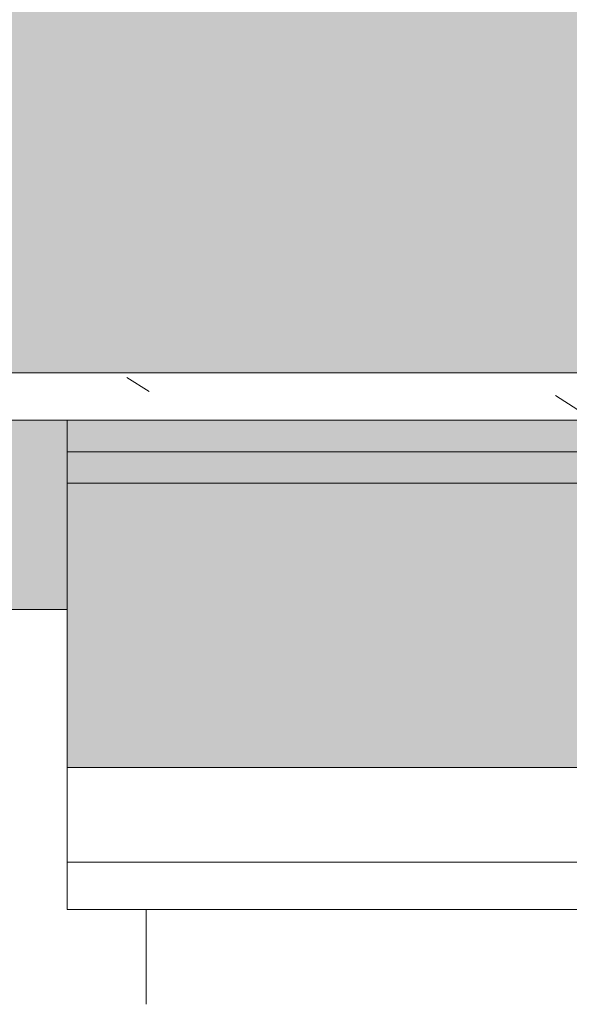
# Model space of a CAD drawing. Header units: millimetres. Extents: x 5980700 to 6194397, y -12939 to 2351883.
# Tile 325 of 587: x 6090334 to 6090508, y -8378 to -8066. Entities that reach past the tile are written whole.
import ezdxf

# ---------------------------------------------------------------- set-up
doc = ezdxf.new("R2010")
doc.units = ezdxf.units.MM
for name, color, linetype, lineweight in [('A-FLOR-PATT', 8, 'Continuous', 18), ('A-GLAZ', 151, 'Continuous', 9), ('A-GLAZ-SILL', 1, 'Continuous', 9), ('A-WALL', 113, 'Continuous', 18), ('A-WALL-PATT', 111, 'Continuous', 25)]:
    doc.layers.add(name, color=color, linetype=linetype, lineweight=lineweight)
pattern_1 = [(49.99999999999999, (0, 0), (182.184668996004, -15.93908553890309), [19.05, -209.55]), (355, (0, 0), (-35.24242749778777, 191.0566080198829), [15.24, -167.64]), (100.451, (15.182, -1.328), (146.9425016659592, 175.1166878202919), [16.19, -178.09]), (46.184, (0, 50.8), (271.0788941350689, -42.04327417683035), [28.575, -314.325]), (96.636, (22.59, 47.297), (237.4025071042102, 247.4272132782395), [24.285, -267.135]), (351.184, (0, 50.8), (237.404605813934, 247.4251178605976), [22.86, -251.46]), (21, (25.4, 38.1), (151.6148798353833, -102.2655185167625), [19.05, -209.55]), (326, (25.4, 38.1), (61.80235996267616, 184.1877424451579), [15.24, -167.64]), (71.45100000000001, (38.035, 29.578), (213.4170626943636, 81.92136778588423), [16.19, -178.09]), (37.50000000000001, (0, 0), (3.08832282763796, 84.55507579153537), [8.382, -157.226, 8.382, -161.798, -168.275]), (37.50000000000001, (0, 0), (3.08832282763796, 84.55507579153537), [-335.788, 8.382, -159.893]), (7.499999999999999, (0, 0), (66.81943811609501, 100.1807470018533), [8.382, -88.646, 8.382, -153.416, -64.135]), (7.499999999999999, (0, 0), (66.81943811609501, 100.1807470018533), [-258.826, 8.382, -55.753]), (327.5, (-56.642, 0), (135.5904877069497, -5.7289126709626), [8.382, -55.118, 8.382, -189.738, -262.89]), (327.5, (-56.642, 0), (135.5904877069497, -5.7289126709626), [-261.62, 8.382, -254.508]), (317.5, (-82.042, 0), (148.1288864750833, 25.42676126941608), [8.382, -74.168, 8.382, -123.19, -186.69]), (317.5, (-82.042, 0), (148.1288864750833, 25.42676126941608), [-214.122, 8.382, -178.308])]

# ---------------------------------------------------------------- blocks, each defined once
blk = doc.blocks.new('FX-JANELA_MAXIM-AR-3FLS - 2_10 x 1_00-4048917-PLANTA DE CAIMENTO DE PISOS - 1 PAV_')
at = {"layer": 'A-GLAZ', "lineweight": 5}
blk.add_hatch(color=251, dxfattribs=at).paths.add_polyline_path([(74.6956369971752, -17.49999999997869), (-1049.999999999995, -17.49999999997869), (-1049.999999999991, -77.49999999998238), (1049.999999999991, -77.49999999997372), (1049.999999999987, -17.49999999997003), (369.130954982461, -17.49999999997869)])
at = {"layer": 'A-GLAZ', "color": 90, "lineweight": 5}
for p, q in [((-1050.000000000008, -77.5), (-1050.000000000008, -17.49999999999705)), ((-1050.000000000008, -17.49999999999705), (1049.999999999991, -17.49999999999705)), ((1049.999999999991, -77.5), (-1050.000000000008, -77.5))]:
    blk.add_line(p, q, dxfattribs=at)
blk = doc.blocks.new('CC_PEITORIL - PEITORIL-3910715-PLANTA DE CAIMENTO DE PISOS - 1 PAV_')
at = {"layer": 'A-GLAZ-SILL', "lineweight": 5}
h = blk.add_hatch(dxfattribs=at)
h.set_pattern_fill('FP_152', color=256, style=0, pattern_type=2)
h.set_pattern_definition([(180, (-2966.115, -8270.326), (-406.4, -101.6000000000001), [33.528, -271.272, 33.528, -1896.872]), (180, (-2966.115, -8270.326), (-406.4, -101.6000000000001), [-338.328, -271.272, 33.528, -576.072, -1016]), (180, (-2966.115, -8270.326), (-406.4, -101.6000000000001), [-1219.2, 33.528, -271.272, 33.528, -677.672]), (180, (-2966.115, -8270.326), (-406.4, -101.6000000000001), [-1557.528, -169.672, 33.528, -474.472]), (300.0000000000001, (-3118.515, -8321.126), (291.188181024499, -301.1527240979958), [33.528, -271.272, 33.528, -1896.872]), (300.0000000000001, (-3118.515, -8321.126), (291.188181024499, -301.1527240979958), [-338.328, -271.272, 33.528, -576.072, -1016]), (300.0000000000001, (-3118.515, -8321.126), (291.188181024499, -301.1527240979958), [-1219.2, 33.528, -271.272, 33.528, -677.672]), (300.0000000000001, (-3118.515, -8321.126), (291.188181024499, -301.1527240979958), [-1557.528, -169.672, 33.528, -474.472]), (59.99999999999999, (-3169.315, -8524.326), (115.2118189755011, 402.7527240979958), [33.528, -271.272, 33.528, -271.272, -1625.6]), (59.99999999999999, (-3169.315, -8524.326), (115.2118189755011, 402.7527240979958), [-609.6, 33.528, -576.072, 33.528, -271.272, -711.2]), (59.99999999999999, (-3169.315, -8524.326), (115.2118189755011, 402.7527240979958), [-1524, 33.528, -169.672, 33.528, -474.472])])
h.paths.add_polyline_path([(-1074.99999999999, 100.9916647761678), (-1074.99999999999, 77.50000000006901), (-1049.999999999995, 77.50000000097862), (-1049.999999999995, -17.49999999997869), (1049.999999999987, -17.49999999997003), (1049.999999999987, 77.50000000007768), (1074.99999999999, 77.65374506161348), (1074.99999999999, 100.9916647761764), (-808.610316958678, 100.9916647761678)])
h = blk.add_hatch(dxfattribs=at)
h.set_pattern_fill('FP_153', color=256, style=0, pattern_type=2)
h.set_pattern_definition([(36.87, (-3601.115, -9857.826), (-4762.494328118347, -3175.008507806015), [793.75, -7143.75]), (26.565, (-4553.615, -9381.576), (1587.501456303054, 1587.499067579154), [1774.879, -1774.879]), (18.435, (-4553.615, -8587.826), (3174.997452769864, 1587.502903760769), [1004.024, -4016.092])])
h.paths.add_polyline_path([(-1074.99999999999, 100.9916647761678), (-1074.99999999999, 77.50000000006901), (-1049.999999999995, 77.50000000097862), (-1049.999999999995, -17.49999999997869), (1049.999999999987, -17.49999999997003), (1049.999999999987, 77.50000000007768), (1074.99999999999, 77.65374506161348), (1074.99999999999, 100.9916647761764), (-808.610316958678, 100.9916647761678)])
at = {"layer": 'A-GLAZ-SILL', "color": 90, "lineweight": 5}
for p, q in [((-1075.000000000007, 100.9916647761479), (-1075.000000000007, 107.4999999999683)), ((-1075.000000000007, 100.9916647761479), (-1075.000000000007, 77.5000000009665)), ((-1075.000000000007, 77.5000000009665), (-1050.000000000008, 77.5000000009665)), ((-1050.000000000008, 77.5000000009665), (-1050.000000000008, -17.49999999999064))]:
    blk.add_line(p, q, dxfattribs=at)
blk = doc.blocks.new('BE-PMSa-MOD-ARQ-CONEXAODOFUTURO-EX-000-R_rvt-2-PLANTA DE CAIMENTO DE PISOS - 1 PAV_')
at = {"layer": 'A-FLOR-PATT', "lineweight": 5}
h = blk.add_hatch(dxfattribs=at)
h.set_pattern_fill('FP_100', color=133, style=0, pattern_type=2)
h.set_pattern_definition(pattern_1)
h.paths.add_polyline_path([(-1916.114845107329, -8177.825683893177), (-1683.614845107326, -8177.825683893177), (-1683.614845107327, -1915.841005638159), (-3033.614845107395, -1915.841005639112), (-3033.614845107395, -1900.841005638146), (-3933.614845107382, -1900.841005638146), (-3933.614845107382, -2050.841005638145), (-1818.614845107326, -2050.841005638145), (-1818.614845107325, -8042.852683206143), (-4146.617820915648, -8042.852683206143), (-4146.617820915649, -4063.841794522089), (-3970.61666258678, -4063.841794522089), (-3970.61666258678, -3457.84179452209), (-4146.617820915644, -3457.84179452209), (-4146.617820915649, -2138.841794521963), (-3970.61666258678, -2138.841794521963), (-3970.61666258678, -2050.841005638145), (-3963.614845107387, -2050.841005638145), (-3963.614845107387, -1900.841005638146), (-3973.614845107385, -1900.841005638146), (-3973.614845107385, -1915.841005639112), (-4105.616662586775, -1915.841005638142), (-4105.616662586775, -2003.84179452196), (-4281.617820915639, -2003.84179452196), (-4281.617820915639, -3592.841794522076), (-4105.61666258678, -3592.841794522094), (-4105.61666258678, -3928.841794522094), (-4281.617820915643, -3928.841794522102), (-4281.615120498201, -8177.82568389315), (-1916.459753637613, -8177.825683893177)])
h.paths.add_polyline_path([(8258.385255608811, -8167.825683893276), (15620.8643440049, -8167.825683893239), (15620.86434400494, -1925.841005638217), (12311.88333741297, -1925.841005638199), (12311.88333741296, -2018.841794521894), (11955.88333741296, -2018.841794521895), (11955.88333741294, -1925.841005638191), (9541.385154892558, -1925.841005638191), (9541.385154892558, -1915.841005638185), (9491.385154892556, -1915.841005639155), (9491.385154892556, -1900.841005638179), (8591.38515489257, -1900.841005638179), (8591.38515489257, -2050.841005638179), (11830.88333741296, -2050.841005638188), (11830.88333741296, -2143.841794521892), (12436.88333741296, -2143.841794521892), (12436.88333741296, -2050.841005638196), (15495.86434400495, -2050.841005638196), (15495.86434400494, -8042.825683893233), (8383.385255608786, -8042.825683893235), (8383.385255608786, -4063.841794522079), (8559.379702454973, -4063.841794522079), (8559.379702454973, -3457.841794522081), (8383.385255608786, -3457.84179452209), (8383.385255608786, -2138.841794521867), (8559.379702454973, -2138.84179452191), (8559.379702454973, -2050.841005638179), (8561.385154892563, -2050.753085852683), (8561.385154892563, -1900.841005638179), (8551.38515489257, -1900.841005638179), (8551.38515489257, -1915.841005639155), (8501.385154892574, -1915.841005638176), (8501.385154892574, -1925.841005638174), (8434.379702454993, -1925.841005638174), (8434.379702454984, -2013.841794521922), (8258.385255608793, -2013.841794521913), (8258.385255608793, -3582.841794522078), (8434.379702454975, -3582.841794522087), (8434.379702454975, -3938.841794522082), (8258.385255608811, -3938.841794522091), (8258.385255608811, -8156.700611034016)])
h.paths.add_polyline_path([(19984.7546155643, -8167.825683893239), (20089.38682609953, -8167.825683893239), (20089.38682609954, -5194.841794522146), (19913.3833374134, -5194.841794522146), (19913.3833374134, -4838.841794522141), (20089.38682609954, -4838.841794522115), (20089.38682609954, -2013.84179452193), (19913.3833374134, -2013.841794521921), (19913.3833374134, -1657.841794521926), (20089.38682609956, -1657.841794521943), (20089.38682609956, 1166.158205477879), (19913.38333741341, 1166.158205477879), (19913.38333741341, 1522.158205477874), (20089.38682609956, 1522.158205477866), (20089.38682609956, 4296.158205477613), (19913.38333741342, 4296.15820547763), (19913.3833374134, 4461.658994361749), (15971.88333741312, 4461.658994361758), (15971.88333741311, 4296.15820547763), (15800.86434400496, 4296.15820547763), (15800.86434400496, -605.8410056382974), (15790.86434400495, -605.8410056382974), (15790.86434400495, -655.841005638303), (15775.86434400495, -655.841005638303), (15775.86434400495, -1555.841005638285), (16091.88333741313, -1555.841005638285), (16091.88333741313, -1527.841794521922), (15925.86434400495, -1527.841794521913), (15925.86434400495, 4171.158205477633), (16096.88333741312, 4171.158205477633), (16097.48518693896, 4336.658994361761), (19788.38333741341, 4336.658994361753), (19788.38333741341, 4171.158205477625), (19964.38682609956, 4171.158205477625), (19964.38682609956, 1647.158205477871), (19788.38333741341, 1647.158205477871), (19788.38333741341, 1041.158205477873), (19964.38682609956, 1041.158205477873), (19964.38682609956, -1532.84179452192), (19788.38333741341, -1532.84179452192), (19788.38333741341, -2138.841794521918), (19964.38682609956, -2138.841794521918), (19964.38682609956, -4713.841794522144), (19788.3833374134, -4713.841794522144), (19788.3833374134, -5319.841794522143), (19964.38682609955, -5319.841794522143), (19964.38682609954, -8042.82568389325), (15925.86434400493, -8042.825683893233), (15925.86434400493, -2143.841794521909), (16091.88333741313, -2143.841794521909), (16091.88333741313, -1585.841005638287), (15775.86434400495, -1585.841005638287), (15775.86434400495, -1595.841005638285), (15790.86434400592, -1595.841005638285), (15790.86434400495, -1652.84179452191), (15966.88333741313, -1653.220801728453), (15966.88333741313, -2018.84179452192), (15800.86434400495, -2018.841794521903), (15800.86434400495, -8167.825683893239), (19925.14432074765, -8167.825683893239)])
h.paths.add_polyline_path([(-5690.728343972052, -8167.825683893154), (-4451.617820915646, -8167.825683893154), (-4451.617820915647, -1925.841005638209), (-4506.114845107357, -1925.84100563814), (-4506.114845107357, -1915.841005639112), (-4536.11484510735, -1915.841005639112), (-4536.11484510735, -1900.841005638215), (-4546.114845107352, -1900.841005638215), (-4546.114845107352, -2740.841005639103), (-4536.114845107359, -2740.841005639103), (-4536.114845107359, -2751.8410056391), (-4516.109778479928, -2751.8410056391), (-4516.109778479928, -2640.8410056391), (-4497.109778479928, -2640.8410056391), (-4497.109778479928, -2770.841005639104), (-4536.114845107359, -2770.841005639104), (-4536.114845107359, -2780.841005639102), (-4546.114845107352, -2780.841005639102), (-4546.114845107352, -2820.841005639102), (-4576.114845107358, -2820.841005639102), (-4576.617820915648, -8042.852683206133), (-11628.61484510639, -8042.852683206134), (-11628.6148451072, -2138.841794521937), (-11585.61666258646, -2138.841794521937), (-11585.61666258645, -2050.841005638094), (-8474.116662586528, -2050.841005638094), (-8474.116662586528, -2138.841794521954), (-7858.116662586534, -2138.841794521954), (-7858.116662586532, -2050.841005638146), (-4576.617820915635, -2050.841005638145), (-4576.617820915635, -1900.841005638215), (-5476.114845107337, -1900.841005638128), (-5476.114845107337, -1915.841005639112), (-5528.614845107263, -1915.841005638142), (-5528.614845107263, -1925.841005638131), (-7983.116662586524, -1925.841005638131), (-7983.116662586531, -2013.841794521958), (-8324.11666258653, -2013.841794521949), (-8324.11666258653, -2003.841794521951), (-8339.116662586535, -2003.84179452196), (-8339.116662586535, -1925.841005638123), (-11720.61666258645, -1925.841005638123), (-11720.61666258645, -2003.841794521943), (-11753.61484510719, -2003.841794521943), (-11753.61034441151, -8167.825683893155), (-5985.163661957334, -8167.825683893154)])
h.paths.add_polyline_path([(-15701.5291554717, -8167.825683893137), (-11933.6148451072, -8167.825683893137), (-11933.6148451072, -2013.841794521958), (-12076.61666258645, -2013.841794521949), (-12076.61666258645, -1657.841794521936), (-11923.61484510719, -1657.841794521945), (-11923.61484510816, -1515.8410056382), (-11908.61484510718, -1515.8410056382), (-11908.61484510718, -1505.841005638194), (-12058.61484510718, -1505.841005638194), (-12058.61484510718, -1532.841794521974), (-12201.61666258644, -1532.841794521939), (-12201.61666258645, -2138.841794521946), (-12058.61484510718, -2138.841794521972), (-12058.61484510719, -8042.851795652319), (-16321.61588608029, -8042.826571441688), (-16321.61588608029, -5319.841794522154), (-16145.61666258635, -5319.841794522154), (-16145.61666258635, -4713.841794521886), (-16321.61588608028, -4713.681888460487), (-16321.61588608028, -2138.84179452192), (-16145.61666258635, -2138.841794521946), (-16145.61666258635, -1532.841794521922), (-16321.61588608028, -1532.841794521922), (-16321.61588608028, 1041.158205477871), (-16145.61666258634, 1041.158205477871), (-16145.61666258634, 1647.158205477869), (-16321.61588608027, 1647.158205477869), (-16321.61588608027, 4171.158205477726), (-16145.61666258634, 4171.158205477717), (-16145.61666258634, 4336.658994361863), (-12201.61666258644, 4336.658994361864), (-12201.61666258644, 4171.158205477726), (-12058.61484510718, 4171.158205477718), (-12058.61484510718, -1475.841005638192), (-11908.61484510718, -1475.841005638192), (-11908.61484510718, -575.8410056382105), (-11923.61484510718, -575.8410056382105), (-11923.61484510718, -525.8410056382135), (-11933.61484510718, -525.8410056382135), (-11933.61484510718, 4296.158205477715), (-12076.61666258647, 4296.158205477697), (-12076.61666258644, 4461.658994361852), (-16270.61666258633, 4461.658994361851), (-16270.61666258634, 4296.158205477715), (-16446.62225526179, 4296.158205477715), (-16446.61588608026, 1522.158205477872), (-16270.61666258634, 1522.158205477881), (-16270.61666258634, 1166.158205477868), (-16446.62225526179, 1166.158205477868), (-16446.61588608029, -1657.841794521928), (-16270.61666258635, -1657.841794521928), (-16270.61666258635, -2013.841794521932), (-16446.6222552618, -2013.841794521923), (-16446.61588608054, -4838.841794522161), (-16270.61666258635, -4838.841794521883), (-16270.61666258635, -5194.841794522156), (-16446.62225526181, -5194.841794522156), (-16446.61573815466, -8167.825683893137), (-15735.98765560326, -8167.825683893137)])
h.paths.add_polyline_path([(8551.38515489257, -1770.841005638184), (9491.385154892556, -1770.841005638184), (9491.385154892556, -1755.841005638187), (9630.135154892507, -1755.841005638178), (9630.135154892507, -1740.841005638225), (11880.13515489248, -1741.712957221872), (11880.13515489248, -1755.841005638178), (11965.88333741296, -1755.841005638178), (11965.88333741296, -1662.841794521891), (12301.88333741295, -1662.841794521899), (12301.88333741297, -1755.841005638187), (12713.6541483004, -1755.841005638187), (12713.6541483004, -1740.841005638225), (14963.65414830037, -1741.712957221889), (14963.65414830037, -1755.841005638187), (15630.86434400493, -1755.841005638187), (15630.86434400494, -1595.841005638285), (15645.86434400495, -1595.841005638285), (15645.86434400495, -655.841005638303), (15630.86434400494, -655.841005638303), (15630.86434400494, -29.5925127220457), (15087.63515489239, -29.59251272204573), (15087.63515489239, -44.5925127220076), (12837.63515489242, -43.72056113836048), (12837.63515489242, -29.59251272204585), (11880.13515489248, -29.5925127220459), (11880.13515489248, -44.59251272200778), (9630.135154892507, -43.72056113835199), (9630.135154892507, -29.59251272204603), (9408.885154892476, -29.59251272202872), (9408.885154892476, -14.5925127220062), (8468.885154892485, -14.59251272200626), (8468.885154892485, -29.59251272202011), (8008.885154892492, -29.59251272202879), (8008.885154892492, -14.59251272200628), (7068.885154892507, -14.65234280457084), (7068.885154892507, -29.59251272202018), (4511.785154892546, -29.59251272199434), (4511.785154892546, 3549.158994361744), (3951.785154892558, 3549.158994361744), (3951.785154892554, 4471.658994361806), (2159.383337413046, 4471.658994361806), (2159.383337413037, 4306.158205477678), (1813.383337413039, 4306.15820547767), (1813.383337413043, 4471.658994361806), (284.8931309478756, 4471.658994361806), (284.8931309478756, 4486.658994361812), (77.29277039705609, 4486.658994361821), (77.29277039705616, 3238.903506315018), (70.48333741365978, 3238.903506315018), (70.48333741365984, 2137.158205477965), (121.3819838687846, 2137.158205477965), (121.3819838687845, 3231.348105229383), (111.0710947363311, 3241.658994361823), (106.381983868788, 3259.158994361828), (111.0710947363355, 3276.658994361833), (124.1088842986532, 3289.53068128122), (143.3753948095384, 3293.624861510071), (158.8819838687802, 3289.469883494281), (171.692873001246, 3276.658994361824), (176.3819838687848, 3259.158994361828), (171.692873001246, 3241.658994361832), (161.3819838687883, 3231.348105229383), (161.3819838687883, 2137.158205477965), (220.483337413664, 2137.158205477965), (220.4833374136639, 4336.658994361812), (1678.38333741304, 4336.658994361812), (1678.38333741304, 4171.158205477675), (2294.38333741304, 4171.158205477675), (2294.38333741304, 4336.658994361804), (3816.785154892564, 4336.658994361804), (3816.785154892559, 3414.158994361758), (4376.785154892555, 3414.158994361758), (4376.785154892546, -164.5925127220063), (15495.86434400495, -164.5925127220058), (15495.86434400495, -1620.841005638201), (12436.88333741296, -1620.841005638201), (12436.88333741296, -1527.841794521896), (11830.88333741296, -1527.841794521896), (11830.88333741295, -1620.841005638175), (8559.379702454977, -1620.841005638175), (8559.379702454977, -1532.841794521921), (7943.379702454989, -1532.841794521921), (7943.379702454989, -1620.841005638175), (2289.383337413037, -1620.841005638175), (2289.383337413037, -1527.841794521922), (2261.385126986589, -1527.841794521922), (2261.385126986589, -1770.841005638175), (3121.385126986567, -1770.841005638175), (3121.385126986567, -1755.8410056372), (4481.585154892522, -1755.841005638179), (4481.585154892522, -1770.841005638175), (5321.585154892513, -1770.841005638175), (5321.585154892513, -1755.841005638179), (7021.385154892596, -1755.841005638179), (7021.385154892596, -1770.841005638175), (7961.385154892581, -1770.841005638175), (7961.385154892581, -1755.841005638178), (8078.379702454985, -1755.841005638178), (8078.379702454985, -1667.841794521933), (8424.379702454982, -1667.841794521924), (8424.379702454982, -1755.841005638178), (8551.38515489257, -1755.841005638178)])
h.paths.add_polyline_path([(2231.385126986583, -1770.841005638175), (2231.385126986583, -1527.841794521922), (1766.385126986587, -1527.841794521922), (1766.385126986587, -1770.841005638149), (1776.385126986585, -1770.841005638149), (1776.385126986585, -1755.8410056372), (1818.383337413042, -1755.841005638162), (1818.383337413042, -1662.841794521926), (2154.383337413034, -1662.841794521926), (2154.383337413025, -1755.84100563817), (2221.385126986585, -1755.841005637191), (2221.385126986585, -1770.841005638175)])
h.paths.add_polyline_path([(-3963.614845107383, -1770.84100563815), (-3033.614845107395, -1770.84100563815), (-3033.614845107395, -1755.841005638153), (-1418.814900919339, -1755.841005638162), (-1418.814900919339, -1770.841005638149), (-578.8149009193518, -1770.841005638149), (-578.8149009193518, -1755.841005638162), (876.3851269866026, -1755.841005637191), (876.3851269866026, -1770.841005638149), (1736.38512698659, -1770.841005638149), (1736.38512698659, -1527.841794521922), (1683.383337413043, -1527.841794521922), (1683.383337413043, -1620.841005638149), (-3970.616662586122, -1620.84100563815), (-3970.61666258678, -1532.841794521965), (-4586.616662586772, -1532.841794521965), (-4586.616662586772, -1620.841005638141), (-7858.116662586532, -1620.841005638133), (-7858.116662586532, -1532.841794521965), (-8474.116662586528, -1532.841794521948), (-8474.116662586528, -1620.841005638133), (-11585.61666258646, -1620.841005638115), (-11585.61666258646, -1532.841794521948), (-11628.61484510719, -1532.841794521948), (-11628.61484510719, -164.6103600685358), (220.4833374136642, -164.6103600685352), (220.4833374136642, -29.61036006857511), (-2321.114845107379, -29.61036006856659), (-2321.114845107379, -14.61036006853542), (-3061.114845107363, -14.61036006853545), (-3061.114845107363, -29.61036006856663), (-3320.616662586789, -29.61036006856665), (-3320.616662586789, -14.61036006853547), (-4060.616662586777, -14.61036006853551), (-4060.616662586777, -29.61036006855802), (-4536.114845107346, -29.61036006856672), (-4536.114845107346, -14.61036006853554), (-5476.114845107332, -14.61036006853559), (-5476.114845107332, -29.6103600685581), (-5636.114845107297, -29.61036006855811), (-5636.114845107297, -44.61036006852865), (-7886.11484510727, -43.73840848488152), (-7886.11484510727, -29.61036006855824), (-8872.364845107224, -29.61036006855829), (-8872.364845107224, -44.6103600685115), (-11122.3648451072, -43.73840848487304), (-11122.3648451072, -29.61036006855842), (-11763.61484510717, -29.61036006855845), (-11763.61484510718, -575.8410056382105), (-11778.61484510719, -575.8410056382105), (-11778.61484510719, -1515.8410056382), (-11763.61484510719, -1515.8410056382), (-11763.61484510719, -1667.841794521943), (-11720.61666258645, -1667.841794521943), (-11720.61666258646, -1755.841005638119), (-11122.36484510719, -1755.841005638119), (-11122.36484510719, -1740.841005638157), (-8872.36484510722, -1741.712957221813), (-8872.36484510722, -1755.841005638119), (-8339.116662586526, -1755.841005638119), (-8339.116662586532, -1667.841794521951), (-7993.116662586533, -1667.841794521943), (-7993.116662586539, -1755.841005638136), (-7886.114845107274, -1755.841005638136), (-7886.114845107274, -1740.841005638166), (-5636.114845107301, -1741.712957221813), (-5636.114845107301, -1755.841005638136), (-5476.114845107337, -1755.841005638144), (-5476.114845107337, -1770.841005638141), (-4536.11484510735, -1770.841005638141), (-4536.11484510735, -1755.841005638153), (-4451.616662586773, -1755.841005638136), (-4451.616662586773, -1667.84179452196), (-4105.616662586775, -1667.84179452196), (-4105.616662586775, -1755.841005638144), (-3973.614845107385, -1755.841005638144), (-3973.614845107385, -1770.84100563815)])
h.paths.add_polyline_path([(-5396.293025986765, 115.3896399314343), (-4576.11484510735, 115.3896399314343), (-4576.11484510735, 431.4034837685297), (-4586.616662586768, 431.4034837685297), (-4586.616662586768, 265.3896399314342), (-11628.61484510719, 265.3896399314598), (-11628.61484510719, 4171.158205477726), (-11585.61666258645, 4171.158205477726), (-11585.61666258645, 4336.658994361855), (-8474.116662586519, 4336.658994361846), (-8474.116662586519, 4171.158205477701), (-7858.116662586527, 4171.158205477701), (-7858.116662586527, 4336.658994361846), (-4586.616662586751, 4336.658994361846), (-4586.616662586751, 4171.158205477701), (-4538.614845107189, 4171.158205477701), (-4538.614845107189, 2287.158205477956), (-4586.616662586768, 2287.158205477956), (-4586.616662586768, 1681.158205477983), (-4538.614845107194, 1681.158205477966), (-4538.614845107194, 995.3896399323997), (-4536.114845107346, 995.3896399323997), (-4536.114845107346, 985.3896399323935), (-4497.109778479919, 985.3896399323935), (-4497.109778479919, 855.3896399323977), (-4516.109778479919, 855.3896399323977), (-4516.109778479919, 966.3896399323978), (-4536.114845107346, 966.3896399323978), (-4536.114845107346, 955.3896399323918), (-4538.614845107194, 955.3896399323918), (-4538.614845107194, 431.4034837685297), (-4546.114845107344, 431.4034837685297), (-4546.114845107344, 115.3896399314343), (-4536.114845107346, 115.3896399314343), (-4536.114845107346, 130.3896399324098), (-4486.114845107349, 130.3896399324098), (-4486.114845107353, 140.3896399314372), (-4461.616662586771, 140.3896399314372), (-4461.616662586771, 306.4034837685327), (-4413.614845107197, 306.4034837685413), (-4413.614845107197, 1806.158205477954), (-4461.616662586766, 1806.158205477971), (-4461.616662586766, 2162.158205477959), (-4413.614845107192, 2162.158205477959), (-4413.614845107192, 4296.158205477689), (-4461.616662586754, 4296.158205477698), (-4461.616662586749, 4461.658994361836), (-7983.116662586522, 4461.658994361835), (-7983.116662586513, 4296.158205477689), (-8349.116662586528, 4296.158205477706), (-8349.116662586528, 4461.658994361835), (-11710.61666258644, 4461.658994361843), (-11710.61666258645, 4296.158205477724), (-11753.61484510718, 4296.158205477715), (-11753.61484510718, 140.3896399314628), (-5526.11484510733, 140.3896399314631), (-5526.11484510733, 130.3896399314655), (-5476.114845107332, 130.3896399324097), (-5476.114845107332, 115.3896399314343), (-5466.11484510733, 115.3896399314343)])
h.paths.add_polyline_path([(8478.885154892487, 115.4074872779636), (8478.885154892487, 431.4034837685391), (8378.385255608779, 431.4034837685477), (8378.385255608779, 1037.158205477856), (8561.383337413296, 1037.158205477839), (8561.383337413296, 1651.158205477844), (8378.385255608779, 1651.158205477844), (8378.385255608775, 4171.158205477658), (8559.383337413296, 4171.158205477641), (8559.383337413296, 4336.658994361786), (11825.88333741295, 4336.658994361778), (11825.88333741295, 4171.158205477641), (12441.88333741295, 4171.158205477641), (12441.88333741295, 4336.658994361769), (15495.86434400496, 4336.65899436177), (15495.86434400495, 265.4074872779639), (8559.379702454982, 265.4074872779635), (8559.379702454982, 431.4034837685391), (8508.885154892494, 431.4034837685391), (8508.885154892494, 115.4074872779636), (9408.885154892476, 115.4074872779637), (9408.885154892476, 130.4074872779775), (9438.885154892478, 130.4074872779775), (9438.885154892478, 140.4074872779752), (15620.86434400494, 140.4074872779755), (15620.86434400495, 4461.658994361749), (12316.88333741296, 4461.658994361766), (12316.88333741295, 4296.158205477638), (11950.88333741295, 4296.158205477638), (11950.88333741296, 4461.658994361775), (8434.383337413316, 4461.658994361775), (8434.383337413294, 4296.158205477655), (8253.385255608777, 4296.158205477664), (8253.385255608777, 1526.158205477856), (8436.383337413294, 1526.158205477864), (8436.383337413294, 1162.158205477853), (8253.385255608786, 1162.158205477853), (8253.385255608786, 306.4034837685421), (8434.379702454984, 306.4034837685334), (8434.379702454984, 140.4074872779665), (8438.885154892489, 140.4074872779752), (8438.885154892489, 130.4074872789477), (8468.885154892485, 130.4074872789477), (8468.885154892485, 115.4074872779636)])
h.paths.add_polyline_path([(7078.885154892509, 115.4074872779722), (7968.885154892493, 115.4074872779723), (7968.885154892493, 955.4074872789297), (7958.885154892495, 955.4074872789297), (7958.885154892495, 966.4074872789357), (7948.385255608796, 966.4074872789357), (7948.385255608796, 265.4074872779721), (4806.785154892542, 265.4074872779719), (4806.785154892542, 4336.658994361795), (7948.385255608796, 4336.658994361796), (7948.385255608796, 985.4074872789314), (7958.885154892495, 985.4074872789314), (7958.885154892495, 995.4074872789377), (7968.885154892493, 995.4074872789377), (7968.885154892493, 1035.407487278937), (7998.885154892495, 1035.407487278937), (7998.885154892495, 995.4074872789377), (8008.885154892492, 995.4074872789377), (8008.885154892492, 985.4074872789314), (8047.890221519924, 985.4074872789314), (8047.890221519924, 855.4074872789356), (8028.890221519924, 855.4074872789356), (8028.890221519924, 966.4074872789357), (8008.885154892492, 966.4074872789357), (8008.885154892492, 955.4074872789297), (7998.885154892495, 955.4074872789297), (7998.885154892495, 115.4074872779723), (8008.885154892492, 115.4074872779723), (8008.885154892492, 130.4074872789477), (8083.385255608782, 130.4074872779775), (8083.385255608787, 4471.65899436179), (4671.785154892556, 4471.658994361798), (4671.785154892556, 130.4074872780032), (7068.885154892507, 130.4074872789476), (7068.885154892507, 115.4074872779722)])
h.paths.add_polyline_path([(1857.919751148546, 1037.158205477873), (2296.383337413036, 1037.158205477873), (2296.383337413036, 1651.158205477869), (1676.383337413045, 1651.158205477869), (1676.383337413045, 1037.158205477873), (1826.383337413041, 1037.158205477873)])
h.paths.add_polyline_path([(2161.383337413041, 1172.158205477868), (1811.383337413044, 1172.158205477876), (1811.383337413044, 1516.158205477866), (2161.383337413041, 1516.158205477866), (2161.383337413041, 1177.256799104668)])
h.paths.add_polyline_path([(137.9111174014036, 3278.855100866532), (131.3834321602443, 3276.480338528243), (131.3834321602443, 3259.158994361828), (137.9112161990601, 3259.158994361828), (137.9112161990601, 3277.667937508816)])
h.paths.add_polyline_path([(141.3819838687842, 3259.158994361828), (161.3819838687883, 3259.158994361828), (158.7024919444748, 3268.550988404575), (155.5241194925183, 3273.003317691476), (148.2594671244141, 3277.615929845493), (141.461635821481, 3278.855091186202), (137.9111174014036, 3278.855100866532), (137.9112161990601, 3259.158994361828), (139.4408410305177, 3259.158994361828)])
h.paths.add_polyline_path([(127.2398482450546, 3259.158994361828), (131.3834321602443, 3259.60654442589), (131.3834321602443, 3276.480338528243), (126.061811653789, 3272.015600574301), (122.0634673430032, 3263.023564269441), (122.1477157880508, 3259.158994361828), (126.061811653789, 3259.158994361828)])
h = blk.add_hatch(dxfattribs=at)
h.set_pattern_fill('FP_2', color=71, style=0, pattern_type=2)
h.set_pattern_definition([(0, (0, 0), (812.8, 203.2), [33.528, -576.072, 33.528, -576.072, -3251.2]), (0, (0, 0), (812.8, 203.2), [-1219.2, 33.528, -1185.672, 33.528, -576.072, -1422.4]), (0, (0, 0), (812.8, 203.2), [-3048, 33.528, -372.872, 33.528, -982.472]), (120, (304.8, 101.6), (-582.3763620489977, 602.3054481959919), [33.52799999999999, -576.0719999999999, 33.52799999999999, -576.0719999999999, -3251.199999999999]), (120, (304.8, 101.6), (-582.3763620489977, 602.3054481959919), [-1219.2, 33.52799999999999, -1185.672, 33.52799999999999, -576.0719999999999, -1422.4]), (120, (304.8, 101.6), (-582.3763620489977, 602.3054481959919), [-3048, 33.52799999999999, -372.8719999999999, 33.52799999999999, -982.4719999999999]), (240, (406.4, 508), (-230.4236379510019, -805.5054481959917), [33.528, -576.072, 33.528, -576.072, -3251.2]), (240, (406.4, 508), (-230.4236379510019, -805.5054481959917), [-1219.2, 33.528, -1185.672, 33.528, -576.072, -1422.4]), (240, (406.4, 508), (-230.4236379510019, -805.5054481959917), [-3048, 33.528, -372.872, 33.528, -982.472])])
h.paths.add_polyline_path([(-4143.616662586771, -8965.84100563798), (1851.383337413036, -8965.84100563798), (1851.383337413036, -8612.326472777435), (-4143.616662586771, -8612.326472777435), (-4143.616662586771, -8730.537064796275)])
h.paths.add_polyline_path([(7264.425647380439, -8965.841005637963), (8116.383337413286, -8965.841005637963), (8116.383337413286, -8526.11989096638), (2121.38333741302, -8526.11989096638), (2121.38333741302, -8965.841005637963), (6331.183046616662, -8965.841005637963)])
h.paths.add_polyline_path([(-4095.616662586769, -8489.810362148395), (1803.383337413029, -8489.810362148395), (1803.383337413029, -8347.825683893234), (1591.385140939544, -8347.97942895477), (1591.385140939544, -8377.825683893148), (-1458.61485906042, -8376.953732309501), (-1458.61485906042, -8347.825683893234), (-1891.114845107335, -8347.97942895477), (-1891.114845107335, -8377.825683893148), (-4041.114845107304, -8376.953732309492), (-4041.114845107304, -8347.825683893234), (-4095.616662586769, -8347.97942895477), (-4095.616662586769, -8468.841794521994)])
at = {"layer": 'A-WALL'}
h = blk.add_hatch(color=10, dxfattribs=at)
h.paths.add_polyline_path([(-1916.114845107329, -8202.82568389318), (-1648.614845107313, -8202.82568389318), (-1648.614845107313, -8197.825683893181), (-1658.614845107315, -8197.825683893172), (-1659.17040066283, -8192.825683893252), (-1916.114845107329, -8192.825683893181), (-1916.114845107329, -8198.312819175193)])
h.paths.add_polyline_path([(-4281.617820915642, -8202.82568389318), (-4016.114845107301, -8202.285572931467), (-4016.114845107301, -8192.825683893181), (-4301.617820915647, -8192.825683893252), (-4301.617820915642, -8202.82568389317), (-4296.617820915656, -8202.82568389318)])
at = {"layer": 'A-WALL', "lineweight": 5}
h = blk.add_hatch(color=9, dxfattribs=at)
h.paths.add_polyline_path([(-1668.614845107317, -8212.825683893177), (-1648.614845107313, -8212.822083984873), (-1648.614845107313, -8202.82568389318), (-1916.114845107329, -8202.82568389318), (-1916.114845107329, -8212.825683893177), (-1818.614845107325, -8212.825683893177)])
h.paths.add_polyline_path([(-4304.117820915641, -8212.825683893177), (-4016.114845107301, -8212.825683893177), (-4016.114845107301, -8202.82568389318), (-4316.617820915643, -8202.841794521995), (-4316.617820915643, -8212.825683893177)])
at = {"layer": 'A-WALL-PATT', "lineweight": 5}
h = blk.add_hatch(dxfattribs=at)
h.set_pattern_fill('FP_100', color=133, style=0, pattern_type=2)
h.set_pattern_definition(pattern_1)
h.paths.add_polyline_path([(-4278.616662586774, -8192.825683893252), (-1668.614845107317, -8192.825683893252), (-1668.981176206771, -8177.825683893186), (-4278.616662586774, -8177.825683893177)])
h = blk.add_hatch(color=57, dxfattribs=at)
h.paths.add_polyline_path([(-1636.114829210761, -8302.825683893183), (-1601.11484510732, -8302.825683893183), (-1601.11484510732, -8212.825683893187), (-1916.114845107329, -8212.825683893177), (-1916.114845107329, -8302.825683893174), (-1648.614845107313, -8302.825683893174)])
h.paths.add_polyline_path([(-4283.966662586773, -8302.825683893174), (-4283.966662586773, -8234.241794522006), (-4287.100620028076, -8226.675751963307), (-4296.617820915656, -8223.541794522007), (-4361.627696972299, -8223.541794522), (-4361.285759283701, -8302.825683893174), (-4316.617820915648, -8302.825683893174)])
h.paths.add_polyline_path([(-4273.266662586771, -8302.825683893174), (-4016.114845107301, -8302.825683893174), (-4016.114845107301, -8212.825683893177), (-4150.616662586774, -8212.841794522), (-4150.616662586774, -8223.541794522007), (-4262.566662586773, -8223.541794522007), (-4270.132705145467, -8226.675751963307), (-4273.266662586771, -8234.241794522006), (-4273.266662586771, -8267.82568389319)])
h = blk.add_hatch(dxfattribs=at)
h.set_pattern_fill('FP_9', color=135, style=0, pattern_type=2)
h.set_pattern_definition([(49.99999999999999, (0, 0), (728.73650110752, -63.75582262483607), [76.2, -838.2]), (355, (0, 0), (-140.9716152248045, 764.2276025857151), [60.96, -670.56]), (100.451, (60.728, -5.313), (587.770006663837, 700.4667512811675), [64.76, -712.36]), (46.184, (0, 203.2), (1084.316239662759, -168.1709612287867), [114.3, -1257.3]), (96.636, (90.36, 189.186), (949.6099128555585, 989.7098464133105), [97.14, -1068.54]), (351.184, (0, 203.2), (949.620552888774, 989.7011531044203), [91.44, -1005.84]), (21, (101.6, 152.4), (606.4578690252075, -409.0605652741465), [76.2, -838.2]), (326, (101.6, 152.4), (247.208340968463, 736.752917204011), [60.96, -670.56]), (71.45100000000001, (152.138, 118.312), (853.6682507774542, 327.6854711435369), [64.76, -712.36]), (37.50000000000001, (0, 0), (12.35469342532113, 338.2201185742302), [33.528, -628.904, 33.528, -647.192, -673.1]), (37.50000000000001, (0, 0), (12.35469342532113, 338.2201185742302), [-1343.152, 33.528, -639.572]), (7.499999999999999, (0, 0), (267.2788744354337, 400.7221270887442), [33.528, -354.584, 33.528, -613.664, -256.54]), (7.499999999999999, (0, 0), (267.2788744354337, 400.7221270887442), [-1035.304, 33.528, -223.012]), (327.5, (-226.568, 0), (542.363331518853, -22.91534459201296), [33.528, -220.472, 33.528, -758.952, -1051.56]), (327.5, (-226.568, 0), (542.363331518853, -22.91534459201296), [-1046.48, 33.528, -1018.032]), (317.5, (-328.168, 0), (592.5169587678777, 101.7071067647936), [33.528, -296.672, 33.528, -492.76, -746.76]), (317.5, (-328.168, 0), (592.5169587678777, 101.7071067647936), [-856.488, 33.528, -713.232])])
h.paths.add_polyline_path([(-1916.114845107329, -8347.825683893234), (-1601.114845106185, -8347.825683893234), (-1601.114845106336, -8332.825683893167), (-1916.114845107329, -8332.825683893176), (-1916.114845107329, -8334.686285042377)])
h.paths.add_polyline_path([(-4150.616662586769, -8347.825683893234), (-4016.114845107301, -8347.090292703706), (-4016.114845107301, -8332.825683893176), (-4158.616662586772, -8332.825683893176), (-4158.616662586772, -8347.825683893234)])
at = {"layer": 'A-WALL', "color": 90, "lineweight": 5}
for p, q in [((-4281.617820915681, -8177.825683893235), (-1668.614845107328, -8177.825683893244)), ((-1916.114845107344, -8202.825683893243), (-1648.614845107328, -8202.825683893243)), ((-1916.114845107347, -8212.825683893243), (-1648.614845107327, -8212.825683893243)), ((-1916.114845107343, -8302.825683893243), (-1601.114845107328, -8302.825683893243)), ((-1916.114845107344, -8332.825683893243), (-1601.114845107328, -8332.825683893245))]:
    blk.add_line(p, q, dxfattribs=at)
at = {"layer": 'A-WALL', "color": 130, "lineweight": 9}
for p, q in [((-1603.614845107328, -8192.825683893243), (-1916.114845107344, -8192.825683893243)), ((-1891.114845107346, -8347.825683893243), (-1601.114845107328, -8347.825683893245))]:
    blk.add_line(p, q, dxfattribs=at)
at = {"layer": 'A-GLAZ', "color": 250, "lineweight": 5, "rotation": 180}
for name in ['FX-JANELA_MAXIM-AR-3FLS - 2_10 x 1_00-4048917-PLANTA DE CAIMENTO DE PISOS - 1 PAV_', 'CC_PEITORIL - PEITORIL-3910715-PLANTA DE CAIMENTO DE PISOS - 1 PAV_']:
    blk.add_blockref(name, (-2966.114845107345, -8270.32568389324), dxfattribs=at)

msp = doc.modelspace()

# ---------------------------------------------------------------- block references
at = {"color": 50, "lineweight": 5}
msp.add_blockref('BE-PMSa-MOD-ARQ-CONEXAODOFUTURO-EX-000-R_rvt-2-PLANTA DE CAIMENTO DE PISOS - 1 PAV_', (6092264.959189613, 0), dxfattribs=at)

doc.saveas('drawing.dxf')
